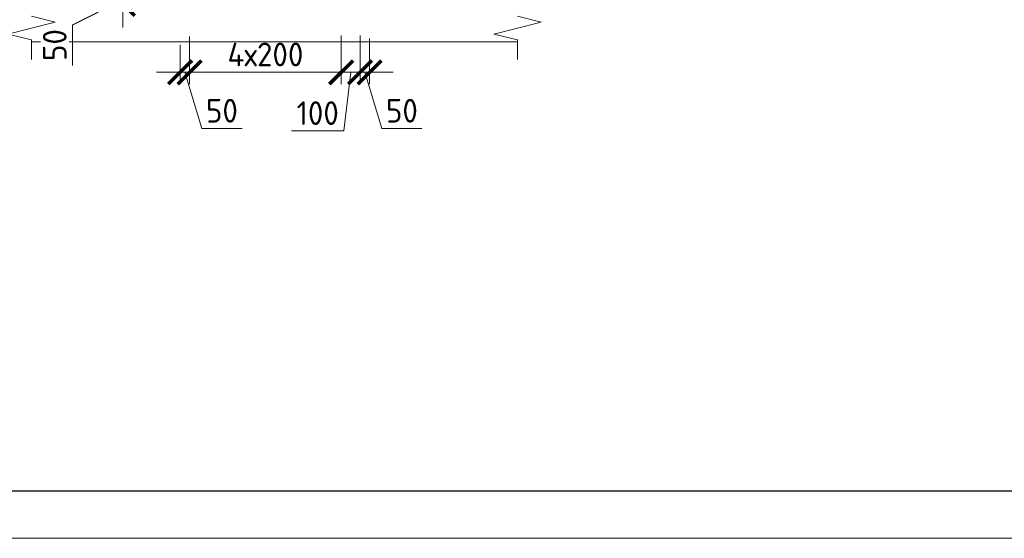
# Model space of a CAD drawing. Header units: millimetres. Extents: x 369815 to 1481759, y -423071 to -27917.
# Tile 208 of 380: x 637933 to 648328, y -331079 to -325599. Entities that reach past the tile are written whole.
import ezdxf

# ---------------------------------------------------------------- set-up
doc = ezdxf.new("R2010")
doc.units = ezdxf.units.MM
for name, color, linetype, lineweight in [('AF_Stena', 90, 'Continuous', 18), ('KR_Fundament', 253, 'Continuous', 18), ('размер', 1, 'Continuous', 25), ('РАЗМЕРЫ', 1, 'Continuous', 9), ('Текст', 7, 'Continuous', 25), ('ТОНКИЕ', 7, 'Continuous', 9)]:
    doc.layers.add(name, color=color, linetype=linetype, lineweight=lineweight)
doc.layers.add('ТОЛСТЫЕ_ОСНОВНЫЕ', color=6, linetype='Continuous')
doc.styles.add('GOST-2.304_Type-B', font='GOST_Common.ttf')
doc.styles.add('ГОСТ', font='GOST_Common.ttf')
doc.dimstyles.new('мой 25', dxfattribs={"dimscale": 100, "dimtxt": 2.5, "dimasz": 2.5, "dimexe": 1.25, "dimexo": 0.625, "dimtad": 1, "dimdec": 0, "dimlfac": 0.5, "dimtxsty": 'GOST-2.304_Type-B', "dimblk": 'ARCHTICK', "dimcen": 2.5, "dimdle": 1.25, "dimaunit": 1, "dimadec": 1, "dimazin": 2, "dimtfac": 1, "dimtdec": 0, "dimtmove": 1, "dimatfit": 3, "dimfxl": 6, "dimfxlon": 1, "dimtfill": 1, "dimlwd": -1, "dimlwe": -1, "dimarcsym": 0})

# ---------------------------------------------------------------- blocks, each defined once
blk = doc.blocks.new('штамп кж1.1')
at = {"layer": 'Текст', "color": 7, "attachment_point": 1, "style": 'ГОСТ'}
for s, width, heights, insert, char_height in [('\\pi594.35517;{\\fTimes New Roman|b0|i0|c204|p18;\\C256;Строительство жилого комплекса со  встроенными помещениями \\P\\pi1441.86779;общественного-делового, коммерческого назначения и \\P\\pi41.3631;поликлиническим учреждением по адресу: г. Чита, ул. 1-я Коллективная}', 11543.07, [0], (411117, -81801), 250), ('\\pi389.01406;{\\fTimes New Roman|b0|i0|c204|p18;\\C256;«Жилой дом со встроенными помещениями \\P\\pi641.91601;общественно-делового и коммерческого \\P\\pi302.06381;назначения на первом этаже здания», поз. 3.1\\P}', 7000, [1500], (410844, -83331), 225)]:
    blk.add_mtext_dynamic_manual_height_columns(s, width=width, gutter_width=12.5, heights=heights, dxfattribs=dict(at, insert=insert, char_height=char_height))
blk = doc.blocks.new('*U78')
at = {"layer": 'ТОЛСТЫЕ_ОСНОВНЫЕ', "color": 6}
blk.add_lwpolyline([(20, 5), (415, 5), (415, 292), (20, 292)], close=True, dxfattribs=at)
at = {"layer": 'ТОНКИЕ'}
blk.add_lwpolyline([(0, 0), (420, 0), (420, 297), (0, 297)], close=True, dxfattribs=at)
blk = doc.blocks.new('_ArchTick')
at = {"color": 0, "linetype": 'ByBlock', "const_width": 0.15}
blk.add_lwpolyline([(-0.5, -0.5), (0.5, 0.5)], dxfattribs=at)
blk = doc.blocks.new('*D1401')
at = {"layer": 'DEFPOINTS', "color": 0, "transparency": 16777216}
for p in [(639727, -325712), (639627, -325802), (639627, -326155)]:
    blk.add_point(p, dxfattribs=at)
at = {"layer": 'РАЗМЕРЫ', "color": 0, "linetype": 'Continuous', "transparency": 16777216}
for p, q in [((639627, -325864), (639627, -326280)), ((639727, -325775), (639727, -326280)), ((639627, -326155), (639377, -326155)), ((639727, -326155), (639627, -326155)), ((639727, -326155), (639627, -326155)), ((639677, -326155), (639855, -326748)), ((639727, -326155), (639977, -326155)), ((639855, -326748), (640280, -326748))]:
    blk.add_line(p, q, dxfattribs=at)
at = {"layer": 'РАЗМЕРЫ', "color": 0, "transparency": 16777216, "xscale": 250, "yscale": 250, "zscale": 250}
blk.add_blockref('_ArchTick', (639627, -326155), dxfattribs=at)
at = {"layer": 'РАЗМЕРЫ', "color": 0, "transparency": 16777216, "xscale": 250, "yscale": 250, "zscale": 250, "rotation": 180}
blk.add_blockref('_ArchTick', (639727, -326155), dxfattribs=at)
at = {"layer": 'РАЗМЕРЫ', "color": 0, "transparency": 16777216, "insert": (640068, -326561), "char_height": 250, "attachment_point": 5, "style": 'GOST-2.304_Type-B', "bg_fill": 3, "box_fill_scale": 1.1, "bg_fill_color": 256, "bg_fill_true_color": 13158600, "bg_fill_transparency": 0}
blk.add_mtext('50', dxfattribs=at)
blk = doc.blocks.new('*D1402')
at = {"layer": 'DEFPOINTS', "color": 0, "transparency": 16777216}
for p in [(639727, -325712), (641327, -325702), (641327, -326155)]:
    blk.add_point(p, dxfattribs=at)
at = {"layer": 'РАЗМЕРЫ', "color": 0, "linetype": 'Continuous', "transparency": 16777216}
for p, q in [((641327, -325765), (641327, -326280)), ((639727, -325775), (639727, -326280)), ((639602, -326155), (641452, -326155))]:
    blk.add_line(p, q, dxfattribs=at)
at = {"layer": 'РАЗМЕРЫ', "color": 0, "transparency": 16777216, "xscale": 250, "yscale": 250, "zscale": 250, "rotation": 180}
blk.add_blockref('_ArchTick', (639727, -326155), dxfattribs=at)
at = {"layer": 'РАЗМЕРЫ', "color": 0, "transparency": 16777216, "xscale": 250, "yscale": 250, "zscale": 250}
blk.add_blockref('_ArchTick', (641327, -326155), dxfattribs=at)
at = {"layer": 'РАЗМЕРЫ', "color": 0, "transparency": 16777216, "insert": (640527, -325967), "char_height": 250, "attachment_point": 5, "style": 'GOST-2.304_Type-B', "bg_fill": 3, "box_fill_scale": 1.1, "bg_fill_color": 256, "bg_fill_true_color": 13158600, "bg_fill_transparency": 0}
blk.add_mtext('4х200', dxfattribs=at)
blk = doc.blocks.new('*D1403')
at = {"layer": 'DEFPOINTS', "color": 0, "transparency": 16777216}
for p in [(641327, -325702), (641527, -325702), (641527, -326155)]:
    blk.add_point(p, dxfattribs=at)
at = {"layer": 'РАЗМЕРЫ', "color": 0, "linetype": 'Continuous', "transparency": 16777216}
for p, q in [((641327, -325765), (641327, -326280)), ((641527, -325765), (641527, -326280)), ((641202, -326155), (641652, -326155)), ((641427, -326155), (641354, -326774)), ((641354, -326774), (640804, -326774))]:
    blk.add_line(p, q, dxfattribs=at)
at = {"layer": 'РАЗМЕРЫ', "color": 0, "transparency": 16777216, "xscale": 250, "yscale": 250, "zscale": 250, "rotation": 180}
blk.add_blockref('_ArchTick', (641327, -326155), dxfattribs=at)
at = {"layer": 'РАЗМЕРЫ', "color": 0, "transparency": 16777216, "xscale": 250, "yscale": 250, "zscale": 250}
blk.add_blockref('_ArchTick', (641527, -326155), dxfattribs=at)
at = {"layer": 'РАЗМЕРЫ', "color": 0, "transparency": 16777216, "insert": (641079, -326586), "char_height": 250, "attachment_point": 5, "style": 'GOST-2.304_Type-B', "bg_fill": 3, "box_fill_scale": 1.1, "bg_fill_color": 256, "bg_fill_true_color": 13158600, "bg_fill_transparency": 0}
blk.add_mtext('100', dxfattribs=at)
blk = doc.blocks.new('*D1404')
at = {"layer": 'DEFPOINTS', "color": 0, "transparency": 16777216}
for p in [(641527, -325702), (641627, -325737), (641627, -326155)]:
    blk.add_point(p, dxfattribs=at)
at = {"layer": 'РАЗМЕРЫ', "color": 0, "linetype": 'Continuous', "transparency": 16777216}
for p, q in [((641527, -325765), (641527, -326280)), ((641627, -325799), (641627, -326280)), ((641527, -326155), (641277, -326155)), ((641527, -326155), (641627, -326155)), ((641527, -326155), (641627, -326155)), ((641577, -326155), (641755, -326748)), ((641627, -326155), (641877, -326155)), ((641755, -326748), (642180, -326748))]:
    blk.add_line(p, q, dxfattribs=at)
at = {"layer": 'РАЗМЕРЫ', "color": 0, "transparency": 16777216, "xscale": 250, "yscale": 250, "zscale": 250}
blk.add_blockref('_ArchTick', (641527, -326155), dxfattribs=at)
at = {"layer": 'РАЗМЕРЫ', "color": 0, "transparency": 16777216, "xscale": 250, "yscale": 250, "zscale": 250, "rotation": 180}
blk.add_blockref('_ArchTick', (641627, -326155), dxfattribs=at)
at = {"layer": 'РАЗМЕРЫ', "color": 0, "transparency": 16777216, "insert": (641968, -326561), "char_height": 250, "attachment_point": 5, "style": 'GOST-2.304_Type-B', "bg_fill": 3, "box_fill_scale": 1.1, "bg_fill_color": 256, "bg_fill_true_color": 13158600, "bg_fill_transparency": 0}
blk.add_mtext('50', dxfattribs=at)
blk = doc.blocks.new('*D1400')
at = {"layer": 'DEFPOINTS', "color": 0, "transparency": 16777216}
for p in [(639022, -325334), (639627, -325334), (639627, -325433)]:
    blk.add_point(p, dxfattribs=at)
at = {"layer": 'РАЗМЕРЫ', "color": 0, "linetype": 'Continuous', "transparency": 16777216}
for p, q in [((639022, -325334), (639022, -325084)), ((639565, -325334), (638897, -325334)), ((639022, -325433), (639022, -325334)), ((639022, -325433), (639022, -325334)), ((639022, -325384), (638491, -325657)), ((639565, -325433), (638897, -325433)), ((639022, -325433), (639022, -325683)), ((638491, -325657), (638491, -326082))]:
    blk.add_line(p, q, dxfattribs=at)
at = {"layer": 'РАЗМЕРЫ', "color": 0, "transparency": 16777216, "xscale": 250, "yscale": 250, "zscale": 250}
for p, rotation in [((639022, -325334), 270), ((639022, -325433), 90)]:
    blk.add_blockref('_ArchTick', p, dxfattribs=dict(at, rotation=rotation))
at = {"layer": 'РАЗМЕРЫ', "color": 0, "transparency": 16777216, "insert": (638304, -325869), "char_height": 250, "attachment_point": 5, "rotation": 90, "style": 'GOST-2.304_Type-B', "bg_fill": 3, "box_fill_scale": 1.1, "bg_fill_color": 256, "bg_fill_true_color": 13158600, "bg_fill_transparency": 0}
blk.add_mtext('50', dxfattribs=at)
blk = doc.blocks.new('*D2399')
at = {"layer": 'DEFPOINTS', "color": 0, "transparency": 16777216}
for p in [(639021, -325331), (639626, -325331), (639626, -325431)]:
    blk.add_point(p, dxfattribs=at)
at = {"layer": 'РАЗМЕРЫ', "color": 0, "linetype": 'Continuous', "transparency": 16777216}
for p, q in [((639021, -325331), (639021, -325081)), ((639564, -325331), (638896, -325331)), ((639021, -325431), (639021, -325331)), ((639021, -325431), (639021, -325331)), ((639021, -325381), (638490, -325654)), ((639564, -325431), (638896, -325431)), ((639021, -325431), (639021, -325681)), ((638490, -325654), (638490, -326079))]:
    blk.add_line(p, q, dxfattribs=at)
at = {"layer": 'РАЗМЕРЫ', "color": 0, "transparency": 16777216, "xscale": 250, "yscale": 250, "zscale": 250}
for p, rotation in [((639021, -325331), 270), ((639021, -325431), 90)]:
    blk.add_blockref('_ArchTick', p, dxfattribs=dict(at, rotation=rotation))
at = {"layer": 'РАЗМЕРЫ', "color": 0, "transparency": 16777216, "insert": (638303, -325867), "char_height": 250, "attachment_point": 5, "rotation": 90, "style": 'GOST-2.304_Type-B', "bg_fill": 3, "box_fill_scale": 1.1, "bg_fill_color": 256, "bg_fill_true_color": 13158600, "bg_fill_transparency": 0}
blk.add_mtext('50', dxfattribs=at)
blk = doc.blocks.new('*D2398')
at = {"layer": 'DEFPOINTS', "color": 0, "transparency": 16777216}
for p in [(639021, -325331), (639626, -325331), (639626, -325431)]:
    blk.add_point(p, dxfattribs=at)
at = {"layer": 'РАЗМЕРЫ', "color": 0, "linetype": 'Continuous', "transparency": 16777216}
for p, q in [((639021, -325331), (639021, -325081)), ((639564, -325331), (638896, -325331)), ((639021, -325431), (639021, -325331)), ((639021, -325431), (639021, -325331)), ((639021, -325381), (638490, -325654)), ((639564, -325431), (638896, -325431)), ((639021, -325431), (639021, -325681)), ((638490, -325654), (638490, -326079))]:
    blk.add_line(p, q, dxfattribs=at)
at = {"layer": 'РАЗМЕРЫ', "color": 0, "transparency": 16777216, "xscale": 250, "yscale": 250, "zscale": 250}
for p, rotation in [((639021, -325331), 270), ((639021, -325431), 90)]:
    blk.add_blockref('_ArchTick', p, dxfattribs=dict(at, rotation=rotation))
at = {"layer": 'РАЗМЕРЫ', "color": 0, "transparency": 16777216, "insert": (638303, -325867), "char_height": 250, "attachment_point": 5, "rotation": 90, "style": 'GOST-2.304_Type-B', "bg_fill": 3, "box_fill_scale": 1.1, "bg_fill_color": 256, "bg_fill_true_color": 13158600, "bg_fill_transparency": 0}
blk.add_mtext('50', dxfattribs=at)

msp = doc.modelspace()

# ---------------------------------------------------------------- linework, layer by layer
at = {"layer": 'AF_Stena', "lineweight": 20, "elevation": 3100}
for points in [[(638306.3, -325626), (637806.3, -325751)], [(638056.3, -325563.5), (638306.3, -325626)], [(643439.4, -325626), (642939.4, -325751)], [(643189.4, -325563.5), (643439.4, -325626)], [(637806.3, -325751), (638056.3, -325813.5)], [(642939.4, -325751), (643189.4, -325813.5)], [(638056.3, -325813.5), (638056.3, -325868.5)], [(638056.3, -325868.5), (638056.3, -326018.5)], [(643189.4, -325813.5), (643189.4, -325868.5)], [(643189.4, -325868.5), (643189.4, -326018.5)]]:
    msp.add_lwpolyline(points, dxfattribs=at)

# ---------------------------------------------------------------- block references
at = {"xscale": 100, "yscale": 100, "zscale": 100}
msp.add_blockref('*U78', (632858.9, -331078.5, 3100), dxfattribs=at)
at = {"layer": 'размер'}
for p in [(116435.2, -244243.4, 3100), (161542.1, -244243.4, 3100), (206588.2, -244243.4, 3100)]:
    msp.add_blockref('штамп кж1.1', p, dxfattribs=at)

# ---------------------------------------------------------------- texts
at = {"layer": 'Текст', "color": 7, "char_height": 250, "attachment_point": 1, "style": 'ГОСТ'}
for s, insert in [('\\pi3500;\\P\\pi1471.59091;{\\C0;План пилонов} 14-го этажа{\\H1.83333x; }', (483420.8, -328877.6, 3100)), ('\\pi3500;{\\C256;\\P\\pi2321.59091;Пилон П1 (14 ЭТ)}', (527293.5, -328877.6, 3100)), ('\\pi3500;{\\C256;\\P\\pi2296.59091;Пилон П2 (14 ЭТ)}', (572400.4, -328877.6, 3100)), ('\\pi3500;{\\C256;\\P\\pi2284.09091;Пилон П4 (14 ЭТ)}', (617446.5, -328877.6, 3100))]:
    msp.add_mtext_dynamic_manual_height_columns(s, width=7000, gutter_width=12.5, heights=[1500], dxfattribs=dict(at, insert=insert))

# ---------------------------------------------------------------- next in the draw order: dimensions: what is measured, and where the dimension line sits
at = {"layer": 'РАЗМЕРЫ', "color": 146, "true_color": 0x006272}
dim = msp.add_linear_dim(base=(639627.1, -326154.7, 3100), p1=(639727.1, -325712.2, 3100), p2=(639627.1, -325801.8, 3100), dimstyle='мой 25', dxfattribs=at)
dim.commit()
dim.dimension.update_dxf_attribs({"geometry": '*D1401', "text_midpoint": (639917.7, -326561, 3100)})

# ---------------------------------------------------------------- next in the draw order: dimensions: what is measured, and where the dimension line sits
dim = msp.add_linear_dim(base=(641327.1, -326154.7, 3100), p1=(639727.1, -325712.2, 3100), p2=(641327.1, -325702.2, 3100), text='4х200', dimstyle='мой 25', override={"dimlfac": 0.25}, dxfattribs=at)
dim.commit()
dim.dimension.update_dxf_attribs({"geometry": '*D1402', "text_midpoint": (640527.1, -325967.2, 3100)})

# ---------------------------------------------------------------- next in the draw order: dimensions: what is measured, and where the dimension line sits
dim = msp.add_linear_dim(base=(641527.1, -326154.7, 3100), p1=(641327.1, -325702.2, 3100), p2=(641527.1, -325702.2, 3100), dimstyle='мой 25', dxfattribs=at)
dim.commit()
dim.dimension.update_dxf_attribs({"geometry": '*D1403', "text_midpoint": (641291.1, -326773.5, 3100), "dimtype": 160})

# ---------------------------------------------------------------- next in the draw order: dimensions: what is measured, and where the dimension line sits
dim = msp.add_linear_dim(base=(641627.1, -326154.7, 3100), p1=(641527.1, -325702.2, 3100), p2=(641627.1, -325736.8, 3100), dimstyle='мой 25', dxfattribs=at)
dim.commit()
dim.dimension.update_dxf_attribs({"geometry": '*D1404', "text_midpoint": (641817.7, -326561, 3100)})

# ---------------------------------------------------------------- next in the draw order: linework, layer by layer
at = {"layer": 'KR_Fundament', "lineweight": 9}
msp.add_line((638056.3, -325833.5, 3100), (643189.4, -325833.5, 3100), dxfattribs=at)

# ---------------------------------------------------------------- next in the draw order: dimensions: what is measured, and where the dimension line sits
at = {"layer": 'РАЗМЕРЫ', "color": 146, "true_color": 0x006272}
dim = msp.add_linear_dim(base=(639022.4, -325333.6, 3100), p1=(639627.1, -325433.5, 3100), p2=(639627.1, -325333.6, 3100), angle=90, dimstyle='мой 25', dxfattribs=at)
dim.commit()
dim.dimension.update_dxf_attribs({"geometry": '*D1400', "text_midpoint": (638491.2, -325719.4, 3100), "dimtype": 160})

# ---------------------------------------------------------------- next in the draw order: block references
at = {"layer": 'размер'}
msp.add_blockref('штамп кж1.1', (72562.5, -244243.4, 3100), dxfattribs=at)

# ---------------------------------------------------------------- next in the draw order: dimensions: what is measured, and where the dimension line sits
at = {"layer": 'РАЗМЕРЫ', "color": 146, "true_color": 0x006272}
dim = msp.add_linear_dim(base=(639021.3, -325331.2, 3100), p1=(639626, -325431, 3100), p2=(639626, -325331.2, 3100), angle=90, dimstyle='мой 25', dxfattribs=at)
dim.commit()
dim.dimension.update_dxf_attribs({"geometry": '*D2399', "text_midpoint": (638490, -325716.9, 3100), "dimtype": 160})

# ---------------------------------------------------------------- next in the draw order: dimensions: what is measured, and where the dimension line sits
dim = msp.add_linear_dim(base=(639021.3, -325331.2, 3100), p1=(639626, -325431, 3100), p2=(639626, -325331.2, 3100), angle=90, dimstyle='мой 25', dxfattribs=at)
dim.commit()
dim.dimension.update_dxf_attribs({"geometry": '*D2398', "text_midpoint": (638490, -325716.9, 3100), "dimtype": 160})

doc.saveas('drawing.dxf')
